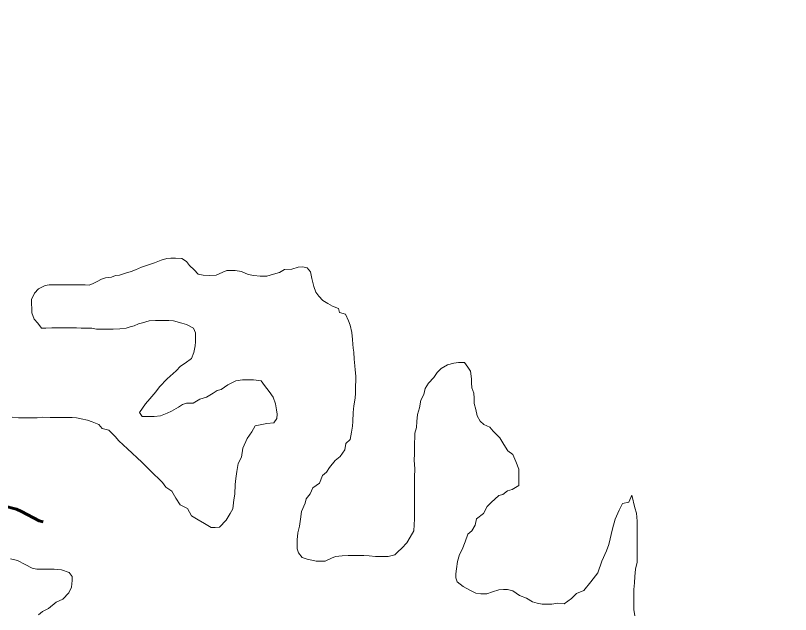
# Model space of a CAD drawing. Extents: x -1643653 to 4543381, y 1624270 to 13878484.
# Drawn here: x 803101.7 to 803484.7, y 9015802.3 to 9016098.3 of the extents above; entities that cross this region are included whole.
import ezdxf

# ---------------------------------------------------------------- set-up
doc = ezdxf.new("R2010")
doc.units = 0
doc.header["$LTSCALE"] = 160
doc.linetypes.add('LONG_DASH_SHORT_DASH', pattern=[9.9, 6, -1.2, 1.5, -1.2])
doc.layers.add('60', color=7, linetype='Continuous', lineweight=13)

msp = doc.modelspace()

# ---------------------------------------------------------------- linework, layer by layer
at = {"layer": '60'}
for points in [[(803197.6, 9015969.7), (803194.4, 9015969.9), (803191.9, 9015970.4), (803189.9, 9015972.5), (803187.7, 9015974.7), (803186.2, 9015976.7), (803183.9, 9015978.2), (803180.7, 9015978.3), (803178.4, 9015978.3), (803176.4, 9015978.1), (803173.7, 9015977.3), (803170.4, 9015976.1), (803166.9, 9015974.9), (803163.9, 9015973.9), (803160.9, 9015972.6), (803158.9, 9015971.7), (803156.1, 9015970.9), (803153.1, 9015969.9), (803151.1, 9015969.7), (803149.1, 9015969), (803146.1, 9015968.7), (803144.1, 9015968), (803142.1, 9015966.8), (803140.1, 9015965.8), (803138.1, 9015965), (803136.1, 9015965.1), (803134.1, 9015965.1), (803131.6, 9015965.1), (803128.3, 9015965.1), (803125.3, 9015965.1), (803123.3, 9015965.1), (803120.3, 9015965.2), (803118.3, 9015965.2), (803116.3, 9015964.9), (803113, 9015963.2), (803111.1, 9015961.1), (803109.5, 9015958)], [(803197.6, 9015969.7), (803194.4, 9015969.9), (803191.9, 9015970.4), (803189.9, 9015972.5), (803187.7, 9015974.7), (803186.2, 9015976.7), (803183.9, 9015978.2), (803180.7, 9015978.3), (803178.4, 9015978.3), (803176.4, 9015978.1), (803173.7, 9015977.3), (803170.4, 9015976.1), (803166.9, 9015974.9), (803163.9, 9015973.9), (803160.9, 9015972.6), (803158.9, 9015971.7), (803156.1, 9015970.9), (803153.1, 9015969.9), (803151.1, 9015969.7), (803149.1, 9015969), (803146.1, 9015968.7), (803144.1, 9015968), (803142.1, 9015966.8), (803140.1, 9015965.8), (803138.1, 9015965), (803136.1, 9015965.1), (803134.1, 9015965.1), (803131.6, 9015965.1), (803128.3, 9015965.1), (803125.3, 9015965.1), (803123.3, 9015965.1), (803120.3, 9015965.2), (803118.3, 9015965.2), (803116.3, 9015964.9), (803113, 9015963.2), (803111.1, 9015961.1), (803109.5, 9015958)], [(803299, 9015874.3), (803298.9, 9015870.1), (803298.9, 9015866.8), (803298.9, 9015863.1), (803298.8, 9015859.8), (803298.8, 9015853.3), (803298.8, 9015849.6), (803298.7, 9015846.6), (803298.5, 9015843.6), (803296.8, 9015840.4), (803295, 9015837.7), (803292.6, 9015835.1), (803290.6, 9015833.3), (803289.2, 9015831.8), (803285.9, 9015830.9), (803282.6, 9015830.9), (803279.6, 9015830.9), (803276.4, 9015831.2), (803273.9, 9015831.5), (803270.9, 9015831.5), (803268.1, 9015831.5), (803266.1, 9015831.5), (803263.1, 9015831.3), (803259.8, 9015831), (803257.8, 9015830.1), (803254.8, 9015828.6), (803252.3, 9015828.6), (803250.3, 9015828.6), (803248.1, 9015829.1), (803245.8, 9015829.6), (803243.3, 9015830.4), (803241.6, 9015832.7), (803240.9, 9015834.7), (803240.9, 9015836.9), (803240.9, 9015839.2), (803241.2, 9015842.7), (803242, 9015845.9), (803242.5, 9015849.4), (803243, 9015853.2), (803244.8, 9015857.2), (803245.3, 9015859.4), (803247.3, 9015861.9), (803248.6, 9015864.9), (803251.9, 9015867.1), (803253.4, 9015870.9), (803255.4, 9015872.6), (803256.9, 9015874.9), (803259.7, 9015878.4), (803262.2, 9015880.3), (803264.5, 9015883.6), (803265, 9015886.8), (803267, 9015888.8), (803267.8, 9015892.3), (803268.3, 9015895.3), (803268.4, 9015897.6), (803268.6, 9015902.1), (803268.9, 9015905.3), (803269.5, 9015909.1), (803269.7, 9015911.6), (803269.7, 9015915.3), (803269.8, 9015917.8), (803269.8, 9015920.1), (803269.6, 9015923.1), (803269.3, 9015925.1), (803269.1, 9015928.4), (803268.9, 9015931.9), (803268.6, 9015933.9), (803268.4, 9015935.9), (803268.2, 9015938.1), (803267.9, 9015941.6), (803267, 9015945.2), (803266.2, 9015947.4), (803264.8, 9015950.7), (803261.8, 9015951.5), (803261.3, 9015953.5), (803258.3, 9015954.7), (803256.1, 9015956), (803253.6, 9015957.5), (803251.6, 9015959.5), (803250.1, 9015961.5), (803249.1, 9015964.3), (803248.1, 9015968.3), (803247.4, 9015971.6), (803245.9, 9015973.6), (803243.7, 9015974.1), (803241.4, 9015973.9), (803238.2, 9015972.9), (803234.7, 9015972.7), (803232.2, 9015971.2), (803229.2, 9015970.4), (803225.9, 9015969.5), (803222.6, 9015969.5), (803219.4, 9015969.8), (803216.6, 9015970.3), (803213.4, 9015971.8), (803210.2, 9015972.3), (803208.2, 9015972.3), (803206.2, 9015972.3), (803204.1, 9015971.4), (803200.9, 9015969.9), (803197.6, 9015969.7)], [(803299, 9015874.3), (803298.9, 9015870.1), (803298.9, 9015866.8), (803298.9, 9015863.1), (803298.8, 9015859.8), (803298.8, 9015853.3), (803298.8, 9015849.6), (803298.7, 9015846.6), (803298.5, 9015843.6), (803296.8, 9015840.4), (803295, 9015837.7), (803292.6, 9015835.1), (803290.6, 9015833.3), (803289.2, 9015831.8), (803285.9, 9015830.9), (803282.6, 9015830.9), (803279.6, 9015830.9), (803276.4, 9015831.2), (803273.9, 9015831.5), (803270.9, 9015831.5), (803268.1, 9015831.5), (803266.1, 9015831.5), (803263.1, 9015831.3), (803259.8, 9015831), (803257.8, 9015830.1), (803254.8, 9015828.6), (803252.3, 9015828.6), (803250.3, 9015828.6), (803248.1, 9015829.1), (803245.8, 9015829.6), (803243.3, 9015830.4), (803241.6, 9015832.7), (803240.9, 9015834.7), (803240.9, 9015836.9), (803240.9, 9015839.2), (803241.2, 9015842.7), (803242, 9015845.9), (803242.5, 9015849.4), (803243, 9015853.2), (803244.8, 9015857.2), (803245.3, 9015859.4), (803247.3, 9015861.9), (803248.6, 9015864.9), (803251.9, 9015867.1), (803253.4, 9015870.9), (803255.4, 9015872.6), (803256.9, 9015874.9), (803259.7, 9015878.4), (803262.2, 9015880.3), (803264.5, 9015883.6), (803265, 9015886.8), (803267, 9015888.8), (803267.8, 9015892.3), (803268.3, 9015895.3), (803268.4, 9015897.6), (803268.6, 9015902.1), (803268.9, 9015905.3), (803269.5, 9015909.1), (803269.7, 9015911.6), (803269.7, 9015915.3), (803269.8, 9015917.8), (803269.8, 9015920.1), (803269.6, 9015923.1), (803269.3, 9015925.1), (803269.1, 9015928.4), (803268.9, 9015931.9), (803268.6, 9015933.9), (803268.4, 9015935.9), (803268.2, 9015938.1), (803267.9, 9015941.6), (803267, 9015945.2), (803266.2, 9015947.4), (803264.8, 9015950.7), (803261.8, 9015951.5), (803261.3, 9015953.5), (803258.3, 9015954.7), (803256.1, 9015956), (803253.6, 9015957.5), (803251.6, 9015959.5), (803250.1, 9015961.5), (803249.1, 9015964.3), (803248.1, 9015968.3), (803247.4, 9015971.6), (803245.9, 9015973.6), (803243.7, 9015974.1), (803241.4, 9015973.9), (803238.2, 9015972.9), (803234.7, 9015972.7), (803232.2, 9015971.2), (803229.2, 9015970.4), (803225.9, 9015969.5), (803222.6, 9015969.5), (803219.4, 9015969.8), (803216.6, 9015970.3), (803213.4, 9015971.8), (803210.2, 9015972.3), (803208.2, 9015972.3), (803206.2, 9015972.3), (803204.1, 9015971.4), (803200.9, 9015969.9), (803197.6, 9015969.7)], [(803109.5, 9015958), (803109.7, 9015951.3), (803110.9, 9015948.2), (803112.7, 9015946.2), (803114.6, 9015943.7), (803116.6, 9015943.7), (803119.6, 9015943.9), (803121.6, 9015943.9), (803125.2, 9015943.9), (803129.2, 9015943.9), (803131.9, 9015943.9), (803134.2, 9015943.8), (803136.4, 9015943.8), (803139.4, 9015943.8), (803141.7, 9015943.3), (803143.7, 9015943.3), (803147.2, 9015943.2), (803149.9, 9015943.2), (803153.2, 9015943.5), (803156.4, 9015943.7), (803158.4, 9015944.4), (803160.4, 9015944.9), (803162.4, 9015945.9), (803164.4, 9015946.4), (803167.7, 9015947.4), (803170.9, 9015947.6), (803173.2, 9015947.6), (803177.5, 9015947.6), (803179.7, 9015947.3), (803183.9, 9015946.3), (803186.2, 9015945.5), (803189.7, 9015943.7), (803190.7, 9015941.5), (803190.6, 9015939.5), (803190.6, 9015937), (803190.4, 9015935), (803189.8, 9015931.7), (803188.6, 9015928.7), (803185.5, 9015926.5), (803183.3, 9015925), (803181, 9015922.6), (803176.7, 9015918.7), (803172.8, 9015914.8), (803171, 9015912.3), (803168, 9015908.8), (803166, 9015906.3), (803162.9, 9015902.1), (803164.2, 9015900.1), (803166.2, 9015900.1), (803168.2, 9015900.1), (803170.2, 9015900.1), (803173.4, 9015900.5), (803176.7, 9015901.8), (803178.7, 9015902.8), (803182.2, 9015904.7), (803184.2, 9015906), (803186.2, 9015906.7), (803189.5, 9015906.7), (803192.7, 9015908.7), (803196, 9015909.7), (803199.3, 9015911.6), (803201.3, 9015912.9), (803203.3, 9015913.4), (803206.6, 9015915.8), (803210.6, 9015917.8), (803213.8, 9015918.3), (803217.1, 9015918.3), (803219.3, 9015918.3), (803223.1, 9015917.7), (803224.8, 9015915.5), (803227, 9015912.5), (803229, 9015909.7), (803230.2, 9015906.4), (803230.7, 9015903.4), (803231, 9015901.2), (803230.9, 9015899.2), (803229.4, 9015896.9), (803225.9, 9015896.7), (803223.4, 9015896.2), (803220.2, 9015895.5), (803218.4, 9015892.5), (803216.1, 9015889.2), (803214.1, 9015884.5), (803213.3, 9015880), (803211.8, 9015876.8), (803211, 9015873), (803210.5, 9015869.5), (803210.2, 9015866.5), (803210.1, 9015861.7), (803209.6, 9015859), (803209.1, 9015854.5), (803207.8, 9015852.2), (803205.8, 9015848.8), (803202.5, 9015845.5), (803200.3, 9015845.3), (803198.3, 9015845.3), (803195, 9015847.3), (803192, 9015849.1), (803188.6, 9015851.1), (803186.6, 9015854.6), (803183.1, 9015856.4)], [(803109.5, 9015958), (803109.7, 9015951.3), (803110.9, 9015948.2), (803112.7, 9015946.2), (803114.6, 9015943.7), (803116.6, 9015943.7), (803119.6, 9015943.9), (803121.6, 9015943.9), (803125.2, 9015943.9), (803129.2, 9015943.9), (803131.9, 9015943.9), (803134.2, 9015943.8), (803136.4, 9015943.8), (803139.4, 9015943.8), (803141.7, 9015943.3), (803143.7, 9015943.3), (803147.2, 9015943.2), (803149.9, 9015943.2), (803153.2, 9015943.5), (803156.4, 9015943.7), (803158.4, 9015944.4), (803160.4, 9015944.9), (803162.4, 9015945.9), (803164.4, 9015946.4), (803167.7, 9015947.4), (803170.9, 9015947.6), (803173.2, 9015947.6), (803177.5, 9015947.6), (803179.7, 9015947.3), (803183.9, 9015946.3), (803186.2, 9015945.5), (803189.7, 9015943.7), (803190.7, 9015941.5), (803190.6, 9015939.5), (803190.6, 9015937), (803190.4, 9015935), (803189.8, 9015931.7), (803188.6, 9015928.7), (803185.5, 9015926.5), (803183.3, 9015925), (803181, 9015922.6), (803176.7, 9015918.7), (803172.8, 9015914.8), (803171, 9015912.3), (803168, 9015908.8), (803166, 9015906.3), (803162.9, 9015902.1), (803164.2, 9015900.1), (803166.2, 9015900.1), (803168.2, 9015900.1), (803170.2, 9015900.1), (803173.4, 9015900.5), (803176.7, 9015901.8), (803178.7, 9015902.8), (803182.2, 9015904.7), (803184.2, 9015906), (803186.2, 9015906.7), (803189.5, 9015906.7), (803192.7, 9015908.7), (803196, 9015909.7), (803199.3, 9015911.6), (803201.3, 9015912.9), (803203.3, 9015913.4), (803206.6, 9015915.8), (803210.6, 9015917.8), (803213.8, 9015918.3), (803217.1, 9015918.3), (803219.3, 9015918.3), (803223.1, 9015917.7), (803224.8, 9015915.5), (803227, 9015912.5), (803229, 9015909.7), (803230.2, 9015906.4), (803230.7, 9015903.4), (803231, 9015901.2), (803230.9, 9015899.2), (803229.4, 9015896.9), (803225.9, 9015896.7), (803223.4, 9015896.2), (803220.2, 9015895.5), (803218.4, 9015892.5), (803216.1, 9015889.2), (803214.1, 9015884.5), (803213.3, 9015880), (803211.8, 9015876.8), (803211, 9015873), (803210.5, 9015869.5), (803210.2, 9015866.5), (803210.1, 9015861.7), (803209.6, 9015859), (803209.1, 9015854.5), (803207.8, 9015852.2), (803205.8, 9015848.8), (803202.5, 9015845.5), (803200.3, 9015845.3), (803198.3, 9015845.3), (803195, 9015847.3), (803192, 9015849.1), (803188.6, 9015851.1), (803186.6, 9015854.6), (803183.1, 9015856.4)], [(803406.3, 9015861.2), (803404.8, 9015857.7), (803401.7, 9015857.1), (803400.1, 9015853.9), (803398.1, 9015849.4), (803398.1, 9015849.4), (803396.8, 9015844.6), (803396.8, 9015844.6), (803396.8, 9015844.6), (803394.9, 9015836.9), (803394.9, 9015836.9), (803393.7, 9015833.7), (803391.4, 9015828.6), (803389.5, 9015822.9), (803386, 9015818.4), (803382.5, 9015814.2), (803378.9, 9015812.6), (803376.4, 9015810.1), (803372.9, 9015807.5), (803369.7, 9015807.8), (803366.7, 9015807.3), (803364.7, 9015807.3), (803362, 9015807.3), (803359.5, 9015807.8), (803357.2, 9015808.6), (803354.2, 9015810.4), (803350.7, 9015811.7), (803347.5, 9015813.9), (803344.8, 9015814.7), (803342.8, 9015814.7), (803340.5, 9015814.5), (803337.5, 9015813.5), (803334.7, 9015812.5), (803331.7, 9015812.5), (803329.2, 9015812.8), (803326.2, 9015814.3), (803323, 9015816.1), (803320, 9015818.4), (803319.3, 9015820.4), (803319.3, 9015822.4), (803319.6, 9015824.9), (803320.1, 9015828.4), (803321.1, 9015831.9), (803322.4, 9015834.4), (803323.9, 9015838.1), (803325.2, 9015841.9), (803327.2, 9015843.6), (803328.8, 9015846.4), (803329.5, 9015849.6), (803333, 9015852.1), (803334.8, 9015855.6), (803336.8, 9015857.6), (803340.6, 9015861.1), (803342.6, 9015861.5), (803344.9, 9015863.3), (803347.1, 9015864), (803350.4, 9015866), (803350.4, 9015869.2), (803350.4, 9015871.2), (803350.5, 9015874), (803349, 9015877.8), (803347.5, 9015881.3), (803345, 9015883.1), (803343.1, 9015886.3), (803341.1, 9015889.6), (803337.8, 9015892.9), (803336.1, 9015894.9), (803333.1, 9015896.2), (803331.3, 9015897.8), (803329.9, 9015900.5), (803329.2, 9015903.6), (803328.4, 9015906.5), (803328.4, 9015909.2), (803328.2, 9015911.6), (803327.2, 9015914.2), (803327, 9015916.7), (803327.1, 9015918.7), (803326.6, 9015922.5), (803325.3, 9015924.5), (803323.6, 9015926.8), (803320.6, 9015926.8), (803318.3, 9015926.5), (803315.1, 9015925.6), (803312.1, 9015923.8), (803310.1, 9015921.8), (803308.5, 9015919.3), (803305.8, 9015916.6), (803304.2, 9015913.9), (803303.5, 9015910.9), (803302, 9015908.1), (803301.4, 9015904.4), (803300.4, 9015901.1), (803300.1, 9015897.6), (803299.8, 9015894.6), (803299.1, 9015891.9), (803299.1, 9015889.4), (803298.8, 9015887.4), (803298.8, 9015884.4), (803298.8, 9015881.6), (803298.7, 9015878.6), (803299, 9015874.3)], [(803406.3, 9015861.2), (803404.8, 9015857.7), (803401.7, 9015857.1), (803400.1, 9015853.9), (803398.1, 9015849.4), (803398.1, 9015849.4), (803396.8, 9015844.6), (803396.8, 9015844.6), (803396.8, 9015844.6), (803394.9, 9015836.9), (803394.9, 9015836.9), (803393.7, 9015833.7), (803391.4, 9015828.6), (803389.5, 9015822.9), (803386, 9015818.4), (803382.5, 9015814.2), (803378.9, 9015812.6), (803376.4, 9015810.1), (803372.9, 9015807.5), (803369.7, 9015807.8), (803366.7, 9015807.3), (803364.7, 9015807.3), (803362, 9015807.3), (803359.5, 9015807.8), (803357.2, 9015808.6), (803354.2, 9015810.4), (803350.7, 9015811.7), (803347.5, 9015813.9), (803344.8, 9015814.7), (803342.8, 9015814.7), (803340.5, 9015814.5), (803337.5, 9015813.5), (803334.7, 9015812.5), (803331.7, 9015812.5), (803329.2, 9015812.8), (803326.2, 9015814.3), (803323, 9015816.1), (803320, 9015818.4), (803319.3, 9015820.4), (803319.3, 9015822.4), (803319.6, 9015824.9), (803320.1, 9015828.4), (803321.1, 9015831.9), (803322.4, 9015834.4), (803323.9, 9015838.1), (803325.2, 9015841.9), (803327.2, 9015843.6), (803328.8, 9015846.4), (803329.5, 9015849.6), (803333, 9015852.1), (803334.8, 9015855.6), (803336.8, 9015857.6), (803340.6, 9015861.1), (803342.6, 9015861.5), (803344.9, 9015863.3), (803347.1, 9015864), (803350.4, 9015866), (803350.4, 9015869.2), (803350.4, 9015871.2), (803350.5, 9015874), (803349, 9015877.8), (803347.5, 9015881.3), (803345, 9015883.1), (803343.1, 9015886.3), (803341.1, 9015889.6), (803337.8, 9015892.9), (803336.1, 9015894.9), (803333.1, 9015896.2), (803331.3, 9015897.8), (803329.9, 9015900.5), (803329.2, 9015903.6), (803328.4, 9015906.5), (803328.4, 9015909.2), (803328.2, 9015911.6), (803327.2, 9015914.2), (803327, 9015916.7), (803327.1, 9015918.7), (803326.6, 9015922.5), (803325.3, 9015924.5), (803323.6, 9015926.8), (803320.6, 9015926.8), (803318.3, 9015926.5), (803315.1, 9015925.6), (803312.1, 9015923.8), (803310.1, 9015921.8), (803308.5, 9015919.3), (803305.8, 9015916.6), (803304.2, 9015913.9), (803303.5, 9015910.9), (803302, 9015908.1), (803301.4, 9015904.4), (803300.4, 9015901.1), (803300.1, 9015897.6), (803299.8, 9015894.6), (803299.1, 9015891.9), (803299.1, 9015889.4), (803298.8, 9015887.4), (803298.8, 9015884.4), (803298.8, 9015881.6), (803298.7, 9015878.6), (803299, 9015874.3)], [(803183.1, 9015856.4), (803180.9, 9015859.7), (803178.9, 9015863.2), (803175.9, 9015865.2), (803174.4, 9015867.5), (803172.4, 9015869.5), (803170.2, 9015871.5), (803164.1, 9015877.5), (803157, 9015884.1), (803152.7, 9015888.1), (803151, 9015890.2), (803147.8, 9015893.4), (803144.5, 9015894.2), (803142.8, 9015896.2), (803139.6, 9015897.5), (803137.3, 9015898.3), (803134.1, 9015899), (803131.8, 9015899.5), (803129.6, 9015899.6), (803127.6, 9015899.6), (803125.1, 9015899.6), (803122.1, 9015899.6), (803118.8, 9015899.6), (803115.1, 9015899.7), (803112.3, 9015899.4), (803109.1, 9015899.4), (803105.8, 9015899.5), (803103.1, 9015899.5), (803100.1, 9015899.8)], [(803183.1, 9015856.4), (803180.9, 9015859.7), (803178.9, 9015863.2), (803175.9, 9015865.2), (803174.4, 9015867.5), (803172.4, 9015869.5), (803170.2, 9015871.5), (803164.1, 9015877.5), (803157, 9015884.1), (803152.7, 9015888.1), (803151, 9015890.2), (803147.8, 9015893.4), (803144.5, 9015894.2), (803142.8, 9015896.2), (803139.6, 9015897.5), (803137.3, 9015898.3), (803134.1, 9015899), (803131.8, 9015899.5), (803129.6, 9015899.6), (803127.6, 9015899.6), (803125.1, 9015899.6), (803122.1, 9015899.6), (803118.8, 9015899.6), (803115.1, 9015899.7), (803112.3, 9015899.4), (803109.1, 9015899.4), (803105.8, 9015899.5), (803103.1, 9015899.5), (803100.1, 9015899.8)], [(803407.7, 9015801.6), (803407.2, 9015804.8), (803407.2, 9015807.3), (803407.3, 9015811.1), (803407.3, 9015814.6), (803407.6, 9015817.9), (803407.8, 9015821.1), (803408.1, 9015824.6), (803408.9, 9015828.1), (803408.9, 9015831.4), (803408.9, 9015833.4), (803409, 9015835.4), (803409, 9015837.4), (803409, 9015839.4), (803409, 9015842.6), (803409, 9015846.4), (803409, 9015848.4), (803408.6, 9015852.4), (803407.8, 9015854.9), (803406.3, 9015861.2)], [(803407.7, 9015801.6), (803407.2, 9015804.8), (803407.2, 9015807.3), (803407.3, 9015811.1), (803407.3, 9015814.6), (803407.6, 9015817.9), (803407.8, 9015821.1), (803408.1, 9015824.6), (803408.9, 9015828.1), (803408.9, 9015831.4), (803408.9, 9015833.4), (803409, 9015835.4), (803409, 9015837.4), (803409, 9015839.4), (803409, 9015842.6), (803409, 9015846.4), (803409, 9015848.4), (803408.6, 9015852.4), (803407.8, 9015854.9), (803406.3, 9015861.2)], [(803099.2, 9015829.7), (803102.7, 9015828.9), (803106.4, 9015826.9), (803109.9, 9015825.1), (803112.2, 9015824.6), (803114.9, 9015824.6), (803117.4, 9015824.6), (803120.7, 9015824.6), (803124.4, 9015824.3), (803128.2, 9015823), (803129.6, 9015821), (803129.6, 9015819), (803129.3, 9015815.7), (803128.1, 9015813), (803125.1, 9015809.8), (803121.8, 9015808.3), (803118, 9015805.3), (803115, 9015803.8), (803113, 9015802.1)]]:
    msp.add_lwpolyline(points, dxfattribs=at)
at = {"layer": '60', "linetype": 'LONG_DASH_SHORT_DASH', "lineweight": 60}
msp.add_lwpolyline([(803115.4, 9015848.1), (803113.3, 9015848.5), (803104.6, 9015853.1), (803102.1, 9015854.3), (803095.8, 9015855.9)], dxfattribs=at)
at = {"layer": '60', "lineweight": 25}
msp.add_spline([(814781, 9009175.5), (814787.2, 9009173.4), (814796.9, 9009173.4), (814799.4, 9009172.4), (814805.1, 9009174.5), (814805.6, 9009176.5), (814811.7, 9009179.5), (814811.7, 9009179.5), (814801.5, 9009181), (814790.7, 9009181.5), (814784.1, 9009183.1), (814777.4, 9009185.1), (814778.4, 9009175.5)], degree=3, dxfattribs=at)

doc.saveas('drawing.dxf')
